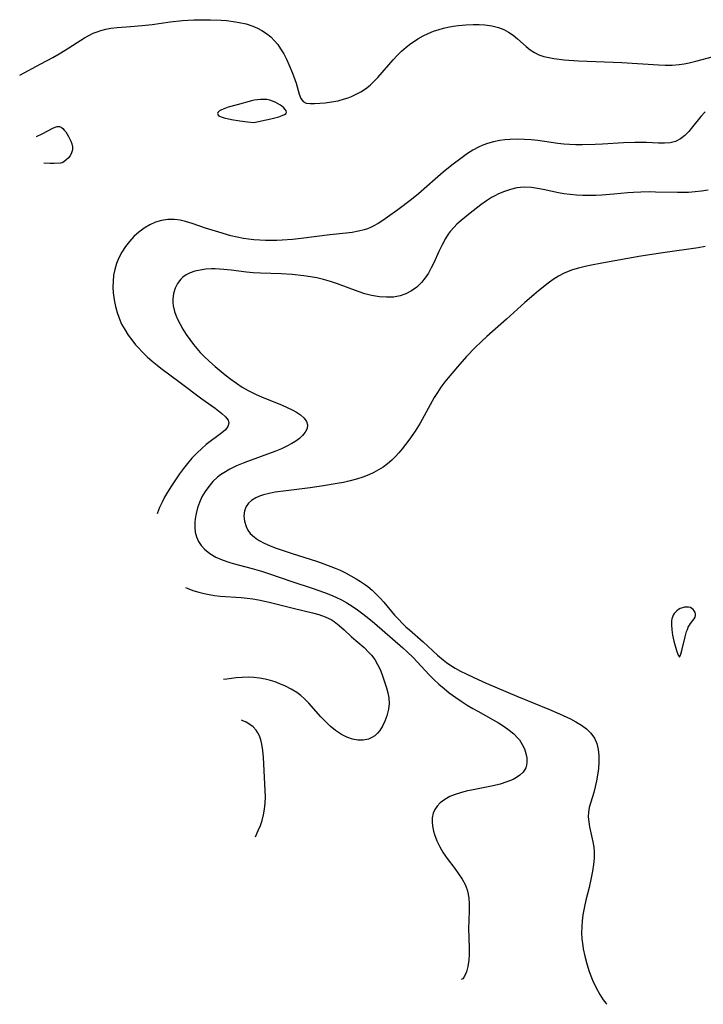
# Model space of a CAD drawing. Header units: inches. Extents: x 1073367 to 1082519, y 1569854 to 1574957.
# Tile 281 of 565: x 1079998 to 1080175, y 1570354 to 1570608. Entities that reach past the tile are written whole.
import ezdxf

# ---------------------------------------------------------------- set-up
doc = ezdxf.new("R2010")
doc.units = ezdxf.units.IN
doc.header["$MEASUREMENT"] = 0
doc.layers.add('CGG_CurvaNivelLidar_v1', color=7, linetype='Continuous', lineweight=30, true_color=0x008008)

msp = doc.modelspace()

# ---------------------------------------------------------------- linework, layer by layer
at = {"layer": 'CGG_CurvaNivelLidar_v1'}
for points in [[(1079997.9772, 1570593.5134, 74), (1080003.4435, 1570596.4322, 74), (1080006.5385, 1570598.1201, 74), (1080008.1832, 1570599.0604, 74), (1080009.703, 1570599.9796, 74), (1080014.6868, 1570603.1424, 74), (1080015.8239, 1570603.7869, 74), (1080016.9841, 1570604.3619, 74), (1080017.9568, 1570604.7648, 74), (1080018.9524, 1570605.0989, 74), (1080020.2229, 1570605.4152, 74), (1080021.5217, 1570605.6392, 74), (1080023.1921, 1570605.8263, 74), (1080026.6045, 1570606.0583, 74), (1080029.6163, 1570606.3178, 74), (1080032.2168, 1570606.6508, 74), (1080036.883, 1570607.3075, 74), (1080040.0624, 1570607.6425, 74), (1080042.9588, 1570607.8111, 74), (1080044.526, 1570607.8516, 74), (1080047.2716, 1570607.8589, 74), (1080050.0189, 1570607.7526, 74), (1080051.389, 1570607.6418, 74), (1080053.7174, 1570607.3421, 74), (1080054.6779, 1570607.1705, 74), (1080056.4808, 1570606.7563, 74), (1080058.2169, 1570606.1993, 74), (1080059.3968, 1570605.6949, 74), (1080060.5243, 1570605.0984, 74), (1080061.7251, 1570604.3169, 74), (1080062.8402, 1570603.4248, 74), (1080063.8557, 1570602.4223, 74), (1080064.676, 1570601.4252, 74), (1080065.4183, 1570600.356, 74), (1080066.2003, 1570599.0491, 74), (1080066.9108, 1570597.6947, 74), (1080067.5592, 1570596.3142, 74), (1080068.518, 1570594.0026, 74), (1080069.0769, 1570592.4512, 74), (1080069.3911, 1570591.4537, 74), (1080070.1675, 1570588.6281, 74), (1080070.6173, 1570587.51, 74), (1080071.2535, 1570586.7069, 74), (1080072.0375, 1570586.3213, 74), (1080073.0111, 1570586.1707, 74), (1080074.1361, 1570586.1723, 74), (1080076.9398, 1570586.3872, 74), (1080078.5834, 1570586.5991, 74), (1080080.2393, 1570586.9338, 74), (1080081.9102, 1570587.396, 74), (1080082.8236, 1570587.7026, 74), (1080083.7281, 1570588.0464, 74), (1080084.9706, 1570588.5929, 74), (1080086.1717, 1570589.2258, 74), (1080087.3148, 1570589.9615, 74), (1080088.5842, 1570590.984, 74), (1080089.7759, 1570592.1336, 74), (1080090.4866, 1570592.8914, 74), (1080094.4885, 1570597.5119, 74), (1080095.5559, 1570598.6389, 74), (1080096.6679, 1570599.7185, 74), (1080097.8271, 1570600.7402, 74), (1080099.0383, 1570601.6904, 74), (1080099.7172, 1570602.1696, 74), (1080100.9052, 1570602.9265, 74), (1080102.2122, 1570603.6505, 74), (1080103.5595, 1570604.2946, 74), (1080104.9414, 1570604.8592, 74), (1080106.3536, 1570605.3402, 74), (1080107.4762, 1570605.6546, 74), (1080108.6118, 1570605.9188, 74), (1080109.9941, 1570606.1778, 74), (1080111.3843, 1570606.3787, 74), (1080113.262, 1570606.5657, 74), (1080115.1305, 1570606.6556, 74), (1080116.6791, 1570606.6489, 74), (1080118.2018, 1570606.557, 74), (1080120.005, 1570606.3056, 74), (1080121.73, 1570605.8544, 74), (1080123.0618, 1570605.3069, 74), (1080124.326, 1570604.6208, 74), (1080125.523, 1570603.8272, 74), (1080126.6502, 1570602.9517, 74), (1080128.8913, 1570600.9604, 74), (1080129.9327, 1570600.1111, 74), (1080131.0207, 1570599.3679, 74), (1080132.1712, 1570598.7772, 74), (1080133.3971, 1570598.3678, 74), (1080134.6969, 1570598.08, 74), (1080135.9823, 1570597.8601, 74), (1080138.6929, 1570597.5222, 74), (1080142.3622, 1570597.2525, 74), (1080153.5547, 1570596.7606, 74), (1080163.0554, 1570596.1761, 74), (1080164.8189, 1570596.1171, 74), (1080166.572, 1570596.1317, 74), (1080168.3632, 1570596.2596, 74), (1080169.6691, 1570596.4442, 74), (1080170.9684, 1570596.6949, 74), (1080172.7353, 1570597.1139, 74), (1080177.245, 1570598.3251, 74)], [(1080175.0833, 1570584.0171, 74), (1080173.9576, 1570582.817, 74), (1080171.873, 1570580.1785, 74), (1080170.8863, 1570579.0042, 74), (1080169.8463, 1570577.9419, 74), (1080168.7332, 1570577.0533, 74), (1080167.4741, 1570576.3921, 74), (1080166.1145, 1570576.0551, 74), (1080164.6499, 1570575.9516, 74), (1080163.0992, 1570575.986, 74), (1080159.9802, 1570576.1352, 74), (1080158.4457, 1570576.1609, 74), (1080156.9545, 1570576.1416, 74), (1080153.9706, 1570576.0092, 74), (1080148.5613, 1570575.6654, 74), (1080146.7075, 1570575.5751, 74), (1080143.3891, 1570575.5064, 74), (1080141.7325, 1570575.5262, 74), (1080140.0804, 1570575.5908, 74), (1080138.5911, 1570575.6961, 74), (1080137.0207, 1570575.8657, 74), (1080131.8826, 1570576.6196, 74), (1080130.1496, 1570576.8082, 74), (1080128.4149, 1570576.9249, 74), (1080126.5685, 1570576.9609, 74), (1080124.7329, 1570576.8998, 74), (1080123.3857, 1570576.7868, 74), (1080122.0527, 1570576.6149, 74), (1080120.439, 1570576.3161, 74), (1080118.8642, 1570575.8987, 74), (1080117.6804, 1570575.4768, 74), (1080116.5315, 1570574.9657, 74), (1080115.1043, 1570574.181, 74), (1080113.7214, 1570573.2882, 74), (1080112.2817, 1570572.2612, 74), (1080109.6634, 1570570.2428, 74), (1080107.4247, 1570568.428, 74), (1080105.3494, 1570566.6727, 74), (1080101.005, 1570562.8756, 74), (1080099.2177, 1570561.4193, 74), (1080095.6627, 1570558.7365, 74), (1080093.0627, 1570556.852, 74), (1080091.8405, 1570556.0042, 74), (1080090.6075, 1570555.2139, 74), (1080089.3514, 1570554.5086, 74), (1080088.65, 1570554.171, 74), (1080087.8884, 1570553.8601, 74), (1080087.0124, 1570553.5712, 74), (1080085.4938, 1570553.1966, 74), (1080083.927, 1570552.9228, 74), (1080082.3244, 1570552.7145, 74), (1080078.0918, 1570552.2711, 74), (1080070.7182, 1570551.3281, 74), (1080068.4894, 1570551.1037, 74), (1080065.8488, 1570550.9131, 74), (1080064.4111, 1570550.8466, 74), (1080061.5379, 1570550.8142, 74), (1080060.0213, 1570550.8668, 74), (1080058.5092, 1570550.9817, 74), (1080057.1476, 1570551.1474, 74), (1080055.7914, 1570551.3668, 74), (1080054.1817, 1570551.6887, 74), (1080052.5802, 1570552.0639, 74), (1080049.4049, 1570552.933, 74), (1080046.0171, 1570554.0061, 74), (1080042.5354, 1570555.1819, 74), (1080040.8325, 1570555.6998, 74), (1080039.4081, 1570556.0522, 74), (1080037.9913, 1570556.2657, 74), (1080036.2917, 1570556.2688, 74), (1080034.6104, 1570556, 74), (1080033.0647, 1570555.5128, 74), (1080031.5679, 1570554.8316, 74), (1080030.1323, 1570553.9831, 74), (1080028.7759, 1570552.9811, 74), (1080027.4964, 1570551.8119, 74), (1080026.3606, 1570550.5658, 74), (1080025.3244, 1570549.2254, 74), (1080024.3995, 1570547.8042, 74), (1080023.6373, 1570546.3805, 74), (1080023.0086, 1570544.8996, 74), (1080022.5358, 1570543.3672, 74), (1080022.2443, 1570541.8288, 74), (1080022.1011, 1570540.2586, 74), (1080022.0815, 1570538.7649, 74), (1080022.1601, 1570537.2641, 74), (1080022.3674, 1570535.5125, 74), (1080022.7027, 1570533.7776, 74), (1080023.1266, 1570532.2275, 74), (1080023.6636, 1570530.712, 74), (1080024.3163, 1570529.2414, 74), (1080025.1116, 1570527.7846, 74), (1080026.0127, 1570526.3807, 74), (1080026.9331, 1570525.1136, 74), (1080027.9237, 1570523.8923, 74), (1080028.5693, 1570523.1631, 74), (1080029.7233, 1570521.9499, 74), (1080030.9296, 1570520.7784, 74), (1080032.1833, 1570519.6499, 74), (1080033.4829, 1570518.5688, 74), (1080034.4442, 1570517.8224, 74), (1080039.4592, 1570514.1367, 74), (1080045.0655, 1570509.9097, 74), (1080048.4617, 1570507.5061, 74), (1080049.3969, 1570506.8067, 74), (1080050.2419, 1570506.1263, 74), (1080051.1766, 1570505.2568, 74), (1080051.8173, 1570504.4144, 74), (1080052.0512, 1570503.5861, 74), (1080051.7931, 1570502.7665, 74), (1080051.1336, 1570501.9399, 74), (1080050.1841, 1570501.0966, 74), (1080046.2055, 1570498.0978, 74), (1080045.0105, 1570497.0971, 74), (1080043.7344, 1570495.896, 74), (1080042.5048, 1570494.6031, 74), (1080041.3245, 1570493.2349, 74), (1080040.2724, 1570491.9025, 74), (1080039.2468, 1570490.4993, 74), (1080037.1724, 1570487.4425, 74), (1080036.1428, 1570485.7903, 74), (1080035.4268, 1570484.5311, 74), (1080034.7659, 1570483.2497, 74), (1080034.1275, 1570481.8539, 74), (1080033.5666, 1570480.4383, 74), (1080033.4977, 1570480.2305, 74)], [(1080002.3004, 1570577.6672, 73.5), (1080003.8246, 1570578.4033, 73.5), (1080006.5019, 1570579.8449, 73.5), (1080007.1118, 1570580.1013, 73.5), (1080007.6902, 1570580.2521, 73.5), (1080008.2284, 1570580.2499, 73.5), (1080008.6826, 1570580.0766, 73.5), (1080009.1023, 1570579.7639, 73.5), (1080009.4951, 1570579.346, 73.5), (1080009.8668, 1570578.8503, 73.5), (1080010.221, 1570578.2984, 73.5), (1080010.5593, 1570577.7079, 73.5), (1080011.1846, 1570576.4675, 73.5), (1080011.4502, 1570575.7587, 73.5), (1080011.6015, 1570574.9903, 73.5), (1080011.5993, 1570574.2033, 73.5), (1080011.4076, 1570573.4378, 73.5), (1080011.0191, 1570572.7315, 73.5), (1080010.4953, 1570572.104, 73.5), (1080009.9129, 1570571.575, 73.5), (1080009.3466, 1570571.1638, 73.5), (1080008.924, 1570570.9142, 73.5), (1080008.6243, 1570570.7746, 73.5), (1080008.5, 1570570.7559, 73.5)], [(1080008.5, 1570570.7559, 73.5), (1080006.8539, 1570570.7311, 73.5), (1080005.8806, 1570570.7487, 73.5), (1080004.2227, 1570570.8324, 73.5)], [(1080175.8799, 1570563.7829, 74.5), (1080174.2018, 1570563.5238, 74.5), (1080172.4978, 1570563.3528, 74.5), (1080170.7748, 1570563.2522, 74.5), (1080167.9617, 1570563.2076, 74.5), (1080162.2942, 1570563.3452, 74.5), (1080160.6712, 1570563.3669, 74.5), (1080158.5264, 1570563.3399, 74.5), (1080156.5766, 1570563.2387, 74.5), (1080155.16, 1570563.1272, 74.5), (1080151.4961, 1570562.7725, 74.5), (1080148.4328, 1570562.5204, 74.5), (1080146.8997, 1570562.4475, 74.5), (1080145.2159, 1570562.4178, 74.5), (1080143.5366, 1570562.4414, 74.5), (1080141.8652, 1570562.5209, 74.5), (1080140.2057, 1570562.6618, 74.5), (1080138.6276, 1570562.864, 74.5), (1080137.2358, 1570563.1088, 74.5), (1080133.2944, 1570563.9784, 74.5), (1080131.7539, 1570564.2725, 74.5), (1080130.2187, 1570564.4835, 74.5), (1080128.3889, 1570564.5685, 74.5), (1080127.4131, 1570564.5146, 74.5), (1080126.4433, 1570564.3899, 74.5), (1080124.8245, 1570564.0316, 74.5), (1080123.2358, 1570563.5095, 74.5), (1080121.6857, 1570562.8401, 74.5), (1080120.8032, 1570562.3861, 74.5), (1080119.9354, 1570561.8924, 74.5), (1080118.6022, 1570561.0534, 74.5), (1080117.1619, 1570560.0464, 74.5), (1080114.3648, 1570557.8968, 74.5), (1080112.0705, 1570556.0119, 74.5), (1080110.9845, 1570555.0245, 74.5), (1080110.2472, 1570554.2855, 74.5), (1080109.216, 1570553.1038, 74.5), (1080108.7219, 1570552.4464, 74.5), (1080107.9889, 1570551.3103, 74.5), (1080107.1125, 1570549.6889, 74.5), (1080106.3173, 1570548.0058, 74.5), (1080104.9729, 1570545.0102, 74.5), (1080104.3518, 1570543.749, 74.5), (1080103.5962, 1570542.4204, 74.5), (1080102.7554, 1570541.1671, 74.5), (1080101.8244, 1570540.0091, 74.5), (1080100.6081, 1570538.8004, 74.5), (1080099.2673, 1570537.7842, 74.5), (1080097.8058, 1570537.0006, 74.5), (1080096.2819, 1570536.5007, 74.5), (1080094.5618, 1570536.2175, 74.5), (1080092.7797, 1570536.1478, 74.5), (1080090.9631, 1570536.2604, 74.5), (1080089.9156, 1570536.4016, 74.5), (1080088.8685, 1570536.6012, 74.5), (1080087.1348, 1570537.0614, 74.5), (1080085.4077, 1570537.6391, 74.5), (1080080.0886, 1570539.652, 74.5), (1080078.3111, 1570540.2521, 74.5), (1080076.4505, 1570540.7748, 74.5), (1080074.7879, 1570541.1513, 74.5), (1080073.1081, 1570541.4598, 74.5), (1080071.415, 1570541.7102, 74.5), (1080068.4057, 1570542.0271, 74.5), (1080065.5534, 1570542.1831, 74.5), (1080060.1861, 1570542.3672, 74.5), (1080058.2983, 1570542.4919, 74.5), (1080056.571, 1570542.6566, 74.5), (1080052.6587, 1570543.1378, 74.5), (1080050.724, 1570543.345, 74.5), (1080049.6197, 1570543.4265, 74.5), (1080048.5252, 1570543.47, 74.5), (1080047.5487, 1570543.4693, 74.5), (1080046.0659, 1570543.3817, 74.5), (1080044.6316, 1570543.1848, 74.5), (1080043.2648, 1570542.87, 74.5), (1080041.9897, 1570542.4222, 74.5), (1080041.0201, 1570541.9332, 74.5), (1080040.1549, 1570541.3262, 74.5), (1080039.6088, 1570540.8104, 74.5), (1080038.7809, 1570539.7147, 74.5), (1080038.1629, 1570538.4669, 74.5), (1080037.7504, 1570537.1114, 74.5), (1080037.5539, 1570535.6849, 74.5), (1080037.5486, 1570534.8106, 74.5), (1080037.6324, 1570533.9291, 74.5), (1080037.9553, 1570532.5054, 74.5), (1080038.3034, 1570531.5062, 74.5), (1080038.7321, 1570530.5123, 74.5), (1080039.4093, 1570529.1866, 74.5), (1080040.1757, 1570527.8712, 74.5), (1080041.0077, 1570526.5659, 74.5), (1080041.9049, 1570525.2546, 74.5), (1080042.8629, 1570523.9715, 74.5), (1080043.7306, 1570522.9182, 74.5), (1080044.6454, 1570521.8959, 74.5), (1080045.6007, 1570520.9037, 74.5), (1080046.9983, 1570519.5614, 74.5), (1080048.4513, 1570518.2718, 74.5), (1080051.0709, 1570516.1343, 74.5), (1080052.5311, 1570515.006, 74.5), (1080054.0214, 1570513.9245, 74.5), (1080055.4942, 1570512.9543, 74.5), (1080057.0115, 1570512.06, 74.5), (1080058.052, 1570511.5076, 74.5), (1080059.1096, 1570510.9927, 74.5), (1080060.4402, 1570510.4027, 74.5), (1080065.7874, 1570508.2758, 74.5), (1080067.118, 1570507.6997, 74.5), (1080068.3724, 1570507.0973, 74.5), (1080069.5474, 1570506.4451, 74.5), (1080070.5773, 1570505.7455, 74.5), (1080071.4706, 1570504.934, 74.5), (1080072.0908, 1570504.0687, 74.5), (1080072.3666, 1570503.1622, 74.5), (1080072.2436, 1570502.2396, 74.5), (1080071.7788, 1570501.3129, 74.5), (1080071.0356, 1570500.4074, 74.5), (1080070.2439, 1570499.6893, 74.5), (1080069.323, 1570499.0047, 74.5), (1080068.2971, 1570498.3556, 74.5), (1080067.0273, 1570497.6639, 74.5), (1080065.6691, 1570497.0244, 74.5), (1080063.9227, 1570496.3146, 74.5), (1080056.8312, 1570493.7514, 74.5), (1080055.7228, 1570493.3142, 74.5), (1080053.988, 1570492.5711, 74.5), (1080052.3138, 1570491.7509, 74.5), (1080050.7276, 1570490.8243, 74.5), (1080049.9125, 1570490.2632, 74.5), (1080049.138, 1570489.6581, 74.5), (1080047.9244, 1570488.5288, 74.5), (1080046.8376, 1570487.2891, 74.5), (1080045.8807, 1570485.9566, 74.5), (1080045.0733, 1570484.5646, 74.5), (1080044.4094, 1570483.1117, 74.5), (1080043.9267, 1570481.7152, 74.5), (1080043.5692, 1570480.298, 74.5), (1080043.3326, 1570478.8792, 74.5), (1080043.2507, 1570478.0354, 74.5), (1080043.227, 1570476.7296, 74.5), (1080043.3513, 1570475.4642, 74.5), (1080043.6525, 1570474.2579, 74.5), (1080044.1749, 1570473.0925, 74.5), (1080044.8905, 1570472.0178, 74.5), (1080045.7736, 1570471.0425, 74.5), (1080047.1271, 1570469.9456, 74.5), (1080048.6738, 1570469.0269, 74.5), (1080050.2971, 1570468.3076, 74.5), (1080052.0194, 1570467.7157, 74.5), (1080053.1682, 1570467.3852, 74.5), (1080058.0275, 1570466.1172, 74.5), (1080060.5083, 1570465.3859, 74.5), (1080062.2777, 1570464.8048, 74.5), (1080068.527, 1570462.6092, 74.5), (1080073.5504, 1570460.9642, 74.5), (1080076.7717, 1570459.8673, 74.5), (1080078.2543, 1570459.3039, 74.5), (1080079.6992, 1570458.684, 74.5), (1080081.1115, 1570458, 74.5), (1080082.4871, 1570457.2491, 74.5), (1080083.9223, 1570456.3643, 74.5), (1080085.3166, 1570455.4122, 74.5), (1080086.6761, 1570454.4056, 74.5), (1080088.1974, 1570453.1962, 74.5), (1080089.6795, 1570451.9453, 74.5), (1080096.9975, 1570445.5874, 74.5), (1080098.1393, 1570444.5523, 74.5), (1080099.6743, 1570443.0496, 74.5), (1080103.8017, 1570438.6093, 74.5), (1080105.0307, 1570437.395, 74.5), (1080106.3083, 1570436.2226, 74.5), (1080107.6296, 1570435.0909, 74.5), (1080108.9902, 1570434.003, 74.5), (1080110.6696, 1570432.7596, 74.5), (1080112.105, 1570431.7691, 74.5), (1080113.571, 1570430.819, 74.5), (1080115.0654, 1570429.912, 74.5), (1080116.3307, 1570429.1895, 74.5), (1080120.3169, 1570426.9996, 74.5), (1080121.7232, 1570426.1857, 74.5), (1080123.1367, 1570425.2986, 74.5), (1080124.4665, 1570424.3598, 74.5), (1080125.6799, 1570423.3523, 74.5), (1080126.7351, 1570422.2558, 74.5), (1080127.1033, 1570421.787, 74.5), (1080127.8631, 1570420.6021, 74.5), (1080128.4075, 1570419.4565, 74.5), (1080128.796, 1570418.2906, 74.5), (1080129.0174, 1570417.131, 74.5), (1080129.0508, 1570416.0049, 74.5), (1080128.9527, 1570415.2838, 74.5), (1080128.7434, 1570414.5998, 74.5), (1080128.06, 1570413.4797, 74.5), (1080127.2287, 1570412.6787, 74.5), (1080126.3979, 1570412.1121, 74.5), (1080125.4601, 1570411.6142, 74.5), (1080123.8648, 1570410.9551, 74.5), (1080122.1266, 1570410.4053, 74.5), (1080120.373, 1570409.9695, 74.5), (1080115.5552, 1570409.0039, 74.5), (1080113.3346, 1570408.5269, 74.5), (1080111.8762, 1570408.1502, 74.5), (1080110.4785, 1570407.7056, 74.5), (1080109.1655, 1570407.1685, 74.5), (1080107.8238, 1570406.4273, 74.5), (1080106.6571, 1570405.5403, 74.5), (1080105.8725, 1570404.7227, 74.5), (1080105.2476, 1570403.8209, 74.5), (1080104.8074, 1570402.8423, 74.5), (1080104.5549, 1570401.6426, 74.5), (1080104.5353, 1570400.3775, 74.5), (1080104.7115, 1570399.0728, 74.5), (1080104.9104, 1570398.2378, 74.5), (1080105.1659, 1570397.399, 74.5), (1080105.7955, 1570395.7608, 74.5), (1080106.5644, 1570394.146, 74.5), (1080107.4128, 1570392.6619, 74.5), (1080108.4424, 1570391.1855, 74.5), (1080110.4368, 1570388.5487, 74.5), (1080111.4073, 1570387.2158, 74.5), (1080112.2974, 1570385.8686, 74.5), (1080113.0605, 1570384.4898, 74.5), (1080113.6349, 1570383.065, 74.5), (1080113.9102, 1570381.9499, 74.5), (1080114.0673, 1570380.8056, 74.5), (1080114.1356, 1570379.6382, 74.5), (1080114.1289, 1570377.8939, 74.5), (1080114.011, 1570374.941, 74.5), (1080113.9796, 1570373.2502, 74.5), (1080114.1126, 1570368.0301, 74.5), (1080114.1018, 1570366.4162, 74.5), (1080114.0219, 1570364.8959, 74.5), (1080113.8116, 1570363.233, 74.5), (1080113.461, 1570361.8486, 74.5), (1080112.959, 1570360.74, 74.5), (1080112.4624, 1570360.0713, 74.5), (1080112.106, 1570359.894, 74.5)], [(1080175.1069, 1570549.2313, 75), (1080173.2694, 1570548.9109, 75), (1080164.1749, 1570547.6492, 75), (1080158.4741, 1570546.729, 75), (1080148.4329, 1570544.9608, 75), (1080145.7382, 1570544.4594, 75), (1080144.0656, 1570544.1112, 75), (1080142.4213, 1570543.7109, 75), (1080140.8163, 1570543.2314, 75), (1080139.2643, 1570542.64, 75), (1080138.6458, 1570542.3558, 75), (1080137.2294, 1570541.5873, 75), (1080135.863, 1570540.71, 75), (1080134.5313, 1570539.7537, 75), (1080132.0274, 1570537.7817, 75), (1080130.8419, 1570536.7972, 75), (1080128.4974, 1570534.7715, 75), (1080123.7892, 1570530.4796, 75), (1080118.6595, 1570525.9923, 75), (1080117.2795, 1570524.7248, 75), (1080115.7214, 1570523.2047, 75), (1080113.4812, 1570520.8134, 75), (1080111.1323, 1570518.1796, 75), (1080108.6765, 1570515.3227, 75), (1080107.8314, 1570514.2769, 75), (1080106.8047, 1570512.8991, 75), (1080105.9281, 1570511.5821, 75), (1080105.1047, 1570510.2259, 75), (1080101.4781, 1570503.6687, 75), (1080100.191, 1570501.6022, 75), (1080098.5481, 1570499.2334, 75), (1080096.855, 1570497.008, 75), (1080095.9615, 1570495.9451, 75), (1080095.0822, 1570494.9906, 75), (1080094.1564, 1570494.0886, 75), (1080093.0632, 1570493.1564, 75), (1080091.9076, 1570492.3038, 75), (1080090.6926, 1570491.5346, 75), (1080089.4641, 1570490.8745, 75), (1080088.1887, 1570490.291, 75), (1080086.6228, 1570489.6884, 75), (1080085.0119, 1570489.1693, 75), (1080083.365, 1570488.7219, 75), (1080081.6721, 1570488.333, 75), (1080080.0078, 1570488.0027, 75), (1080076.52, 1570487.4218, 75), (1080073.0539, 1570486.9498, 75), (1080066.8644, 1570486.1808, 75), (1080064.0079, 1570485.7656, 75), (1080062.4328, 1570485.4672, 75), (1080060.9419, 1570485.0903, 75), (1080059.952, 1570484.757, 75), (1080059.0345, 1570484.3557, 75), (1080057.9069, 1570483.6648, 75), (1080057.1206, 1570482.957, 75), (1080056.5217, 1570482.1408, 75), (1080056.0691, 1570480.9751, 75), (1080055.9217, 1570479.7079, 75), (1080056.0631, 1570478.3155, 75), (1080056.4835, 1570476.9428, 75), (1080056.9504, 1570476.011, 75), (1080057.5663, 1570475.15, 75), (1080058.6321, 1570474.1426, 75), (1080059.0648, 1570473.8241, 75), (1080059.8838, 1570473.3033, 75), (1080061.1731, 1570472.6261, 75), (1080062.5601, 1570472.0156, 75), (1080064.0175, 1570471.451, 75), (1080065.5233, 1570470.9143, 75), (1080068.1666, 1570470.031, 75), (1080074.9084, 1570467.9005, 75), (1080076.5666, 1570467.3285, 75), (1080079.5154, 1570466.2046, 75), (1080080.8021, 1570465.6447, 75), (1080082.2129, 1570464.9555, 75), (1080083.5876, 1570464.2115, 75), (1080084.9292, 1570463.4235, 75), (1080086.0302, 1570462.7308, 75), (1080087.0994, 1570461.9993, 75), (1080087.9024, 1570461.3962, 75), (1080089.0287, 1570460.4613, 75), (1080090.1046, 1570459.4704, 75), (1080091.1331, 1570458.4321, 75), (1080092.1152, 1570457.3529, 75), (1080094.8732, 1570454.0579, 75), (1080095.8587, 1570452.9667, 75), (1080096.8881, 1570451.9147, 75), (1080097.8055, 1570451.0448, 75), (1080098.7471, 1570450.2011, 75), (1080102.262, 1570447.179, 75), (1080105.957, 1570443.7297, 75), (1080107.396, 1570442.4862, 75), (1080108.252, 1570441.8221, 75), (1080109.1386, 1570441.1972, 75), (1080110.5043, 1570440.3482, 75), (1080111.923, 1570439.5694, 75), (1080113.3801, 1570438.839, 75), (1080115.3343, 1570437.9214, 75), (1080118.565, 1570436.5007, 75), (1080126.4533, 1570433.1278, 75), (1080134.8709, 1570429.6605, 75), (1080137.5051, 1570428.5114, 75), (1080140.2929, 1570427.2177, 75), (1080141.7314, 1570426.4701, 75), (1080143.1596, 1570425.5982, 75), (1080144.4537, 1570424.6302, 75), (1080145.5717, 1570423.5499, 75), (1080146.4943, 1570422.2691, 75), (1080147.0948, 1570420.8707, 75), (1080147.4542, 1570419.3472, 75), (1080147.6241, 1570417.7372, 75), (1080147.6414, 1570416.073, 75), (1080147.53, 1570414.3818, 75), (1080147.4632, 1570413.7888, 75), (1080147.3071, 1570412.7204, 75), (1080147.0248, 1570411.1989, 75), (1080146.6891, 1570409.6992, 75), (1080146.3111, 1570408.2367, 75), (1080145.1567, 1570404.3606, 75), (1080144.9351, 1570403.1427, 75), (1080144.8962, 1570401.8923, 75), (1080145.0135, 1570400.6168, 75), (1080145.2406, 1570399.3211, 75), (1080146.1188, 1570395.4443, 75), (1080146.3426, 1570394.1146, 75), (1080146.451, 1570392.9322, 75), (1080146.4431, 1570391.2718, 75), (1080146.289, 1570389.5849, 75), (1080146.0274, 1570387.8787, 75), (1080145.6906, 1570386.1588, 75), (1080145.1142, 1570383.6522, 75), (1080144.288, 1570380.4178, 75), (1080143.9136, 1570378.7896, 75), (1080143.5251, 1570376.6265, 75), (1080143.3263, 1570375.0726, 75), (1080143.2073, 1570373.5115, 75), (1080143.1801, 1570371.9814, 75), (1080143.2539, 1570370.3932, 75), (1080143.4716, 1570368.6325, 75), (1080143.6002, 1570367.8713, 75), (1080144.0107, 1570365.9209, 75), (1080144.5373, 1570363.9329, 75), (1080145.1619, 1570361.9692, 75), (1080146.0132, 1570359.7355, 75), (1080146.9454, 1570357.7274, 75), (1080147.9118, 1570356.0159, 75), (1080148.7823, 1570354.6965, 75), (1080149.4294, 1570353.834, 75), (1080149.7427, 1570353.5, 75)], [(1080040.8632, 1570461.1931, 74), (1080041.223, 1570461.0259, 74), (1080042.7369, 1570460.4376, 74), (1080044.3014, 1570459.9424, 74), (1080045.6195, 1570459.6072, 74), (1080046.9595, 1570459.3344, 74), (1080048.3164, 1570459.122, 74), (1080049.8206, 1570458.9538, 74), (1080055.2546, 1570458.57, 74), (1080056.7544, 1570458.4325, 74), (1080058.244, 1570458.2416, 74), (1080059.656, 1570457.9945, 74), (1080062.4591, 1570457.3712, 74), (1080068.6893, 1570455.829, 74), (1080073.6075, 1570454.6684, 74), (1080075.2885, 1570454.1896, 74), (1080076.8998, 1570453.6077, 74), (1080077.8503, 1570453.1741, 74), (1080078.4273, 1570452.8661, 74), (1080079.2229, 1570452.3763, 74), (1080080.5721, 1570451.3657, 74), (1080081.832, 1570450.2509, 74), (1080083.7307, 1570448.4599, 74), (1080086.9639, 1570445.6475, 74), (1080088.2035, 1570444.42, 74), (1080088.8656, 1570443.6721, 74), (1080089.7123, 1570442.5681, 74), (1080090.4818, 1570441.319, 74), (1080091.1262, 1570440.0047, 74), (1080091.593, 1570438.8386, 74), (1080092.797, 1570435.2155, 74), (1080093.1447, 1570433.9537, 74), (1080093.3705, 1570432.6797, 74), (1080093.4179, 1570431.2333, 74), (1080093.2689, 1570429.7756, 74), (1080092.8645, 1570428.0276, 74), (1080092.3786, 1570426.665, 74), (1080091.7613, 1570425.3847, 74), (1080091.0127, 1570424.2255, 74), (1080090.4011, 1570423.5063, 74), (1080089.7148, 1570422.8902, 74), (1080088.9355, 1570422.388, 74), (1080088.0877, 1570422.0191, 74), (1080086.7686, 1570421.7282, 74), (1080085.3842, 1570421.7216, 74), (1080083.9535, 1570421.9998, 74), (1080082.5233, 1570422.5198, 74), (1080081.115, 1570423.2389, 74), (1080079.5793, 1570424.2543, 74), (1080078.2275, 1570425.3668, 74), (1080077.0045, 1570426.5347, 74), (1080075.8252, 1570427.7751, 74), (1080072.6614, 1570431.3289, 74), (1080071.6022, 1570432.3948, 74), (1080070.6169, 1570433.2539, 74), (1080069.5738, 1570434.0331, 74), (1080068.1478, 1570434.9166, 74), (1080066.7052, 1570435.6653, 74), (1080065.2134, 1570436.3239, 74), (1080064.025, 1570436.774, 74), (1080062.8139, 1570437.1606, 74), (1080061.403, 1570437.5128, 74), (1080059.9684, 1570437.7672, 74), (1080058.5152, 1570437.9204, 74), (1080056.9897, 1570437.9698, 74), (1080055.453, 1570437.9253, 74), (1080053.9089, 1570437.8065, 74), (1080051.4696, 1570437.5142, 74), (1080050.6859, 1570437.3965, 74)], [(1080058.8982, 1570396.7717, 74.5), (1080059.6397, 1570398.4301, 74.5), (1080060.1762, 1570399.7107, 74.5), (1080060.6385, 1570401.0108, 74.5), (1080061.0224, 1570402.4567, 74.5), (1080061.2839, 1570403.9352, 74.5), (1080061.4338, 1570405.4928, 74.5), (1080061.4816, 1570407.0677, 74.5), (1080061.4488, 1570408.6947, 74.5), (1080060.9835, 1570417.2747, 74.5), (1080060.8389, 1570419.0289, 74.5), (1080060.5838, 1570420.7074, 74.5), (1080060.3065, 1570421.8139, 74.5), (1080059.9234, 1570422.8539, 74.5), (1080059.5263, 1570423.6293, 74.5), (1080059.0454, 1570424.3427, 74.5), (1080058.3209, 1570425.1402, 74.5), (1080057.4738, 1570425.8183, 74.5), (1080056.4975, 1570426.3826, 74.5), (1080055.4279, 1570426.8377, 74.5), (1080055.256, 1570426.8928, 74.5)]]:
    msp.add_polyline3d(points, dxfattribs=at)
for points in [[(1080058.5, 1570581.321, 74), (1080062.9168, 1570582.2584, 74), (1080064.9753, 1570582.7915, 74), (1080065.8172, 1570583.0733, 74), (1080066.4414, 1570583.3583, 74), (1080066.8023, 1570583.6478, 74), (1080066.9487, 1570583.9728, 74), (1080066.8686, 1570584.3204, 74), (1080066.6159, 1570584.6968, 74), (1080066.2363, 1570585.0887, 74), (1080065.7636, 1570585.4841, 74), (1080065.222, 1570585.8712, 74), (1080064.6283, 1570586.2381, 74), (1080063.9936, 1570586.5709, 74), (1080063.3245, 1570586.8539, 74), (1080062.6236, 1570587.0676, 74), (1080061.8435, 1570587.2022, 74), (1080061.0387, 1570587.2539, 74), (1080060.2184, 1570587.2383, 74), (1080059.3895, 1570587.1655, 74), (1080058.558, 1570587.04, 74), (1080057.8528, 1570586.8943, 74), (1080054.1662, 1570585.9019, 74), (1080051.8926, 1570585.2368, 74), (1080050.5507, 1570584.7596, 74), (1080049.985, 1570584.4987, 74), (1080049.6304, 1570584.2888, 74), (1080049.3538, 1570584.0652, 74), (1080049.1861, 1570583.8487, 74), (1080049.1166, 1570583.6343, 74), (1080049.1459, 1570583.4267, 74), (1080049.2631, 1570583.2356, 74), (1080049.5872, 1570582.9763, 74), (1080050.0752, 1570582.741, 74), (1080050.7791, 1570582.5153, 74), (1080052.6845, 1570582.0925, 74), (1080054.8569, 1570581.7345, 74), (1080056.8419, 1570581.4744, 74)], [(1080168.5, 1570443.24, 75.5), (1080168.5498, 1570443.2681, 75.5), (1080168.6089, 1570443.3744, 75.5), (1080168.8275, 1570443.9836, 75.5), (1080169.1707, 1570445.2582, 75.5), (1080169.9406, 1570448.4446, 75.5), (1080170.3216, 1570449.7923, 75.5), (1080170.5248, 1570450.3626, 75.5), (1080170.7594, 1570450.9068, 75.5), (1080171.0339, 1570451.4166, 75.5), (1080171.3417, 1570451.8728, 75.5), (1080172.2711, 1570453.1119, 75.5), (1080172.4907, 1570453.5126, 75.5), (1080172.6129, 1570453.9188, 75.5), (1080172.611, 1570454.333, 75.5), (1080172.5018, 1570454.744, 75.5), (1080172.3067, 1570455.1362, 75.5), (1080172.0403, 1570455.4921, 75.5), (1080171.7112, 1570455.7905, 75.5), (1080171.3228, 1570456.0061, 75.5), (1080170.8473, 1570456.1215, 75.5), (1080170.3271, 1570456.1347, 75.5), (1080169.7824, 1570456.0646, 75.5), (1080169.231, 1570455.9224, 75.5), (1080168.6903, 1570455.712, 75.5), (1080168.2395, 1570455.4714, 75.5), (1080167.8205, 1570455.1797, 75.5), (1080167.4455, 1570454.8367, 75.5), (1080167.1293, 1570454.4459, 75.5), (1080166.8695, 1570454.0115, 75.5), (1080166.6686, 1570453.5414, 75.5), (1080166.533, 1570453.0594, 75.5), (1080166.4471, 1570452.5563, 75.5), (1080166.3943, 1570451.5087, 75.5), (1080166.4897, 1570450.221, 75.5), (1080166.6987, 1570448.8794, 75.5), (1080167.0547, 1570447.2814, 75.5), (1080167.7275, 1570444.8895, 75.5), (1080168.1544, 1570443.7249, 75.5), (1080168.3695, 1570443.3201, 75.5), (1080168.4727, 1570443.2262, 75.5)]]:
    msp.add_polyline3d(points, close=True, dxfattribs=at)

doc.saveas('drawing.dxf')
